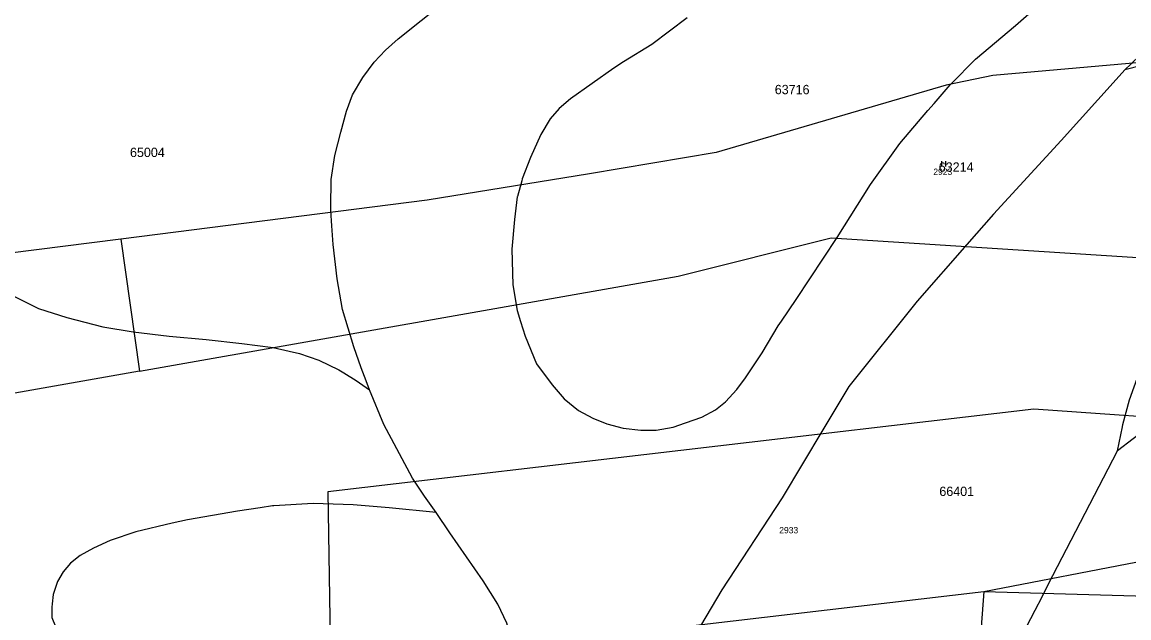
# Model space of a CAD drawing. Extents: x -546762 to -540209, y -1046851 to -1035694.
# Drawn here: x -543465.8 to -543169.9, y -1040260.7 to -1040101.5 of the extents above; entities that cross this region are included whole.
import ezdxf

# ---------------------------------------------------------------- set-up
doc = ezdxf.new("R2010")
doc.units = 0
for name, color, linetype in [('Vrstva 1', 7, 'Continuous'), ('Vrstva 18', 7, 'Continuous'), ('Vrstva 25', 7, 'Continuous'), ('Vrstva 52', 7, 'Continuous'), ('Vrstva 53', 7, 'Continuous')]:
    doc.layers.add(name, color=color, linetype=linetype)

msp = doc.modelspace()

# ---------------------------------------------------------------- linework, layer by layer
at = {"layer": 'Vrstva 1'}
for points in [[(-543144.45, -1040110.33), (-543206.27, -1040115.71)], [(-543218.67, -1040118.31), (-543280.2, -1040136.34)], [(-543206.27, -1040115.71), (-543218.67, -1040118.31)], [(-543280.2, -1040136.34), (-543314.14, -1040142.04)], [(-543314.14, -1040142.04), (-543357.55, -1040149.04)], [(-543357.55, -1040149.04), (-543439.42, -1040159.43)], [(-543439.42, -1040159.43), (-543514.9, -1040169.02)], [(-543439.42, -1040159.43), (-543434.43, -1040194.73)], [(-543290.37, -1040169.37), (-543249.49, -1040159.08)], [(-543249.49, -1040159.08), (-543061.91, -1040171.16)], [(-543434.43, -1040194.73), (-543290.37, -1040169.37)], [(-543434.43, -1040194.73), (-543536.58, -1040212.72)], [(-543195.28, -1040204.95), (-543384.1, -1040227.01)], [(-543093.84, -1040212.04), (-543195.28, -1040204.95)], [(-543384.1, -1040227.01), (-543383.4, -1040272.12)], [(-543208.61, -1040253.69), (-543165.23, -1040245.28)], [(-543366.37, -1040272.12), (-543208.61, -1040253.69)], [(-543208.61, -1040253.69), (-543210.84, -1040283.44)], [(-543208.61, -1040253.69), (-543143.09, -1040255.56)]]:
    msp.add_lwpolyline(points, dxfattribs=at)
at = {"layer": 'Vrstva 25'}
for p, q in [((-543219.84, -1040140.09), (-543219.84, -1040138.59)), ((-543218.84, -1040140.09), (-543218.84, -1040138.59))]:
    msp.add_line(p, q, dxfattribs=at)
at = {"layer": 'Vrstva 52'}
for points in [[(-543372.89, -1040199.72), (-543373.85, -1040197.38), (-543375.12, -1040193.85), (-543377.13, -1040188.26), (-543380.12, -1040178.25), (-543381.61, -1040170.03), (-543382.66, -1040160.91), (-543382.99, -1040155.87), (-543383.26, -1040151.8), (-543383.25, -1040150.91), (-543383.21, -1040143.49), (-543382.18, -1040137.09), (-543380.56, -1040130.85), (-543379.11, -1040125.3), (-543377.49, -1040120.86), (-543374.67, -1040116.25), (-543371.68, -1040112.15), (-543368.61, -1040108.99), (-543365.28, -1040105.92), (-543359.13, -1040101.05), (-543354.28, -1040097.21)], [(-543296.31, -1040210.56), (-543291.71, -1040209.71), (-543288.38, -1040208.6), (-543284.02, -1040207.06), (-543280.44, -1040205.1), (-543277.71, -1040202.96), (-543274.72, -1040199.63), (-543272.42, -1040196.53), (-543267.93, -1040189.81), (-543263.6, -1040182.64), (-543262.75, -1040181.38), (-543258.86, -1040175.61), (-543247.82, -1040159.03), (-543238.99, -1040144.82), (-543231.08, -1040133.91), (-543223.61, -1040125.1), (-543221.96, -1040123.2), (-543217.64, -1040118.22), (-543217.37, -1040117.94), (-543210.91, -1040111.35), (-543200.16, -1040102.38), (-543193.14, -1040096.22)], [(-543288, -1040100.27), (-543297.41, -1040107.44), (-543304.97, -1040112.11), (-543307.57, -1040113.72), (-543319.22, -1040121.94), (-543322.24, -1040124.51), (-543324.63, -1040127.33), (-543327.11, -1040131.51), (-543329.84, -1040137.66), (-543332.06, -1040143.3), (-543332.22, -1040143.88), (-543333.39, -1040148.06), (-543333.42, -1040148.17), (-543334.15, -1040154.21), (-543334.89, -1040162.13), (-543334.6, -1040171.69), (-543333.4, -1040178.57), (-543332.52, -1040181.47), (-543331.31, -1040185.44), (-543328.24, -1040192.8), (-543324.05, -1040198.43), (-543320.9, -1040202.19), (-543317.06, -1040205.27), (-543313.21, -1040207.32), (-543309.46, -1040208.85), (-543305.11, -1040209.96), (-543300.41, -1040210.56), (-543296.31, -1040210.56)], [(-543101.48, -1040105.71), (-543115.81, -1040106.2), (-543140.91, -1040107.84), (-543157.34, -1040110.68), (-543162.23, -1040111.96), (-543170.97, -1040114.24)], [(-543166.81, -1040110.26), (-543169.26, -1040112.6), (-543170.97, -1040114.24)], [(-543170.97, -1040114.24), (-543173.24, -1040116.76), (-543187.96, -1040133.07), (-543206.08, -1040152.78), (-543213.17, -1040160.87), (-543226.47, -1040176.06), (-543244.77, -1040198.81), (-543251.69, -1040210.42), (-543262.54, -1040228.63), (-543278.75, -1040253.21), (-543284.41, -1040262.81), (-543286.66, -1040266.63), (-543287.38, -1040267.86), (-543294.7, -1040281.2), (-543314.84, -1040305.19)], [(-543172.93, -1040216.04), (-543171.59, -1040209.59), (-543171.48, -1040209.04), (-543169.69, -1040202.46), (-543167.16, -1040195.46), (-543163.15, -1040187.09), (-543157.01, -1040175.82), (-543151.8, -1040168.13), (-543149.11, -1040164.26), (-543147.7, -1040162.24), (-543143.78, -1040157.28), (-543138.74, -1040151.65), (-543132.94, -1040145.76), (-543127.54, -1040140.55)], [(-543042.64, -1040168.14), (-543046.48, -1040167.71), (-543049.34, -1040167.59), (-543050.41, -1040167.54), (-543055.53, -1040167.88), (-543060.4, -1040168.37), (-543062.45, -1040168.57), (-543070.79, -1040169.95), (-543071.66, -1040170.1), (-543081.82, -1040172.54), (-543093.92, -1040176.42), (-543108.26, -1040181.36), (-543124.39, -1040187.93), (-543140.22, -1040194.66), (-543150.98, -1040200.34), (-543160.24, -1040206.31), (-543164.52, -1040209.59), (-543172.93, -1040216.04)], [(-543468.42, -1040174.56), (-543461.43, -1040177.97), (-543453.83, -1040180.45), (-543444.27, -1040182.92), (-543436.16, -1040184.21), (-543426.52, -1040185.4), (-543416.64, -1040186.32), (-543407.08, -1040187.37), (-543398.71, -1040188.41), (-543394.42, -1040189.42), (-543391.69, -1040190.06), (-543386.46, -1040191.85), (-543381.09, -1040194.39), (-543379.77, -1040195.2), (-543376.46, -1040197.23), (-543372.89, -1040199.72)], [(-543355.14, -1040232.57), (-543358.19, -1040228.13), (-543361.45, -1040223.38), (-543369.07, -1040209.04), (-543372.89, -1040199.72)], [(-543194.49, -1040304.1), (-543198, -1040303.2), (-543200.3, -1040302.35), (-543201.46, -1040301.52), (-543202.1, -1040301.07), (-543203.55, -1040299.27), (-543204.66, -1040297.22), (-543204.75, -1040296.95), (-543205.43, -1040294.83), (-543206.19, -1040291.33), (-543206.45, -1040288), (-543206.2, -1040284.76), (-543206.19, -1040284.58), (-543205.25, -1040280.31), (-543204.06, -1040276.64), (-543201.84, -1040272.03), (-543194.93, -1040258.65), (-543193.08, -1040255.06), (-543191.4, -1040251.81), (-543172.93, -1040216.04)], [(-543355.14, -1040232.57), (-543367.68, -1040231.31), (-543377.33, -1040230.45), (-543382.67, -1040230.28), (-543388, -1040230.11), (-543398.49, -1040230.71), (-543398.83, -1040230.76), (-543402.2, -1040231.26), (-543408.22, -1040232.16), (-543421.62, -1040234.47), (-543425.68, -1040235.42), (-543435.45, -1040237.71), (-543442.26, -1040239.98), (-543446.7, -1040242.03), (-543450.28, -1040244.07), (-543452.93, -1040246.12), (-543454.89, -1040248.43), (-543456.34, -1040250.99), (-543457.54, -1040254.49), (-543457.79, -1040256.94), (-543457.88, -1040257.82), (-543457.88, -1040260.02), (-543457.88, -1040260.56), (-543456.94, -1040263.03)], [(-543314.84, -1040305.19), (-543319.77, -1040300.85), (-543323.21, -1040296.97), (-543326.5, -1040291.74), (-543329.33, -1040286.36), (-543331.42, -1040281.13), (-543332.77, -1040276.19), (-543333.67, -1040271.66), (-543334.24, -1040268.81), (-543334.26, -1040268.72), (-543336.2, -1040262.15), (-543338.59, -1040257.06), (-543342.54, -1040250.79), (-543351.43, -1040237.97), (-543355.14, -1040232.57)]]:
    msp.add_lwpolyline(points, dxfattribs=at)

# ---------------------------------------------------------------- texts
at = {"layer": 'Vrstva 18'}
for s, p in [('2923', (-543222.15, -1040142.3)), ('2933', (-543263.35, -1040238.1))]:
    msp.add_text(s, height=1.7, dxfattribs=at).set_placement(p)
at = {"layer": 'Vrstva 53'}
for s, p in [('63716', (-543264.55, -1040120.73)), ('65004', (-543436.98, -1040137.52)), ('63214', (-543220.69, -1040141.44)), ('66401', (-543220.54, -1040228.13))]:
    msp.add_text(s, height=2.5, dxfattribs=at).set_placement(p)

doc.saveas('drawing.dxf')
